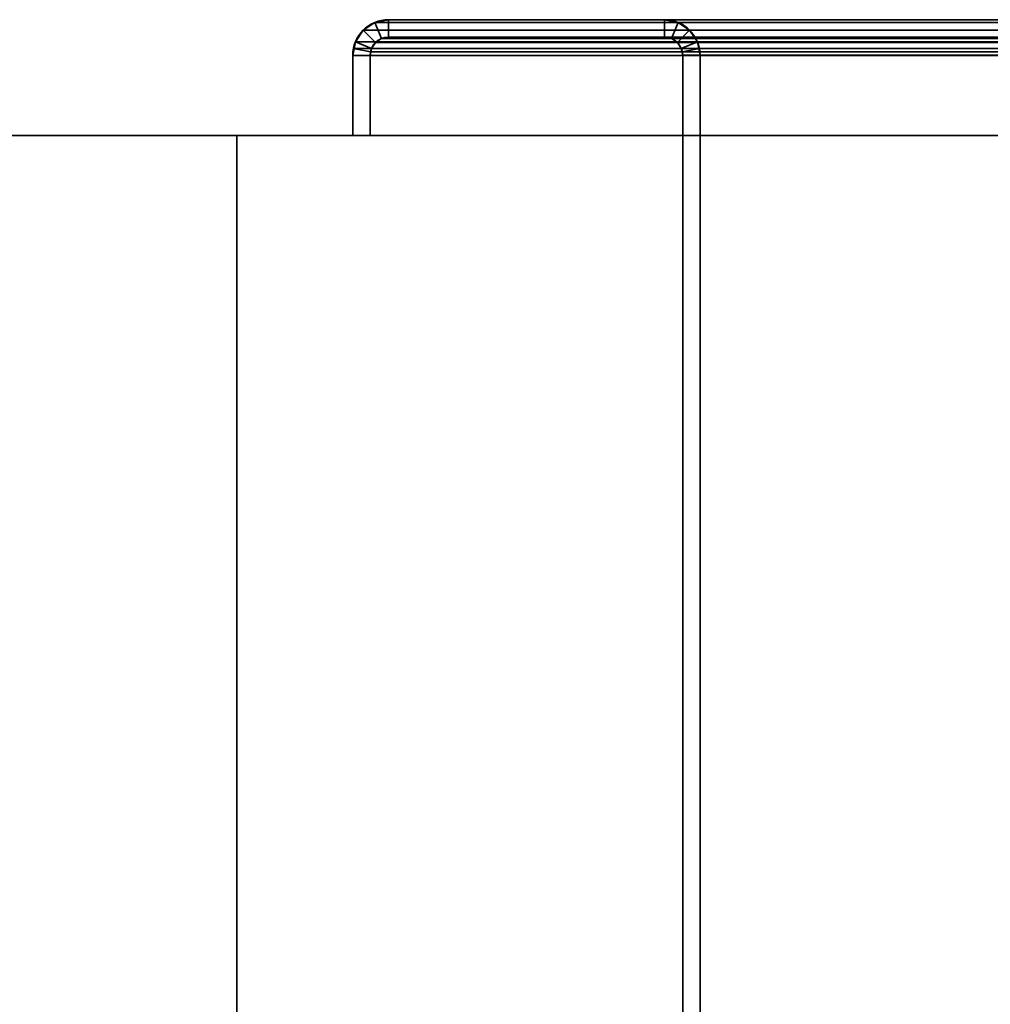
# Model space of a CAD drawing. Header units: millimetres. Extents: x -587 to 3688, y -115 to 120.
# Tile 656 of 656: x 2444 to 2528, y 35 to 120. Entities that reach past the tile are written whole.
import ezdxf

# ---------------------------------------------------------------- set-up
doc = ezdxf.new("R2010")
doc.units = ezdxf.units.MM
doc.layers.add('151', color=7, linetype='Continuous', true_color=0xffffff)

# ---------------------------------------------------------------- blocks, each defined once
blk = doc.blocks.new('UG_SURFACE_003')
at = {"layer": '151', "color": 252, "linetype": 'Continuous', "lineweight": 35}
for points in [[(2312.5, -40, -7), (2312.5, 110, -7), (2462.5, 110, -7), (2462.5, -40, -7)], [(3687.5, -40, 2198), (3687.5, 110, 2198), (2312.5, 110, 2198), (2312.5, -40, 2198)], [(2312.5, 110, 2198), (3687.5, 110, 2198), (3537.5, 110, 2048), (2462.5, 110, 2048)], [(2462.5, 110, 2048), (2462.5, 110, -7), (2312.5, 110, -7), (2312.5, 110, 2198)], [(2462.5, -40, 2048), (2462.5, 110, 2048), (3537.5, 110, 2048), (3537.5, -40, 2048)], [(2462.5, -40, -7), (2462.5, 110, -7), (2462.5, 110, 2048), (2462.5, -40, 2048)]]:
    blk.add_3dface(points, dxfattribs=at)
blk = doc.blocks.new('UG_SURFACE_089')
at = {"layer": '151', "color": 252, "linetype": 'Continuous', "lineweight": 35}
for points in [[(2475.58, 120, 2032.92), (2475.58, 120, -7), (2474.401, 119.766, -7), (2474.401, 119.766, 2034.099)], [(2475.58, 120, 2032.92), (2474.401, 119.766, 2034.099), (2474.975, 118.38, 2033.525), (2475.58, 118.5, 2032.92)], [(2475.58, 118.5, -7), (2474.975, 118.38, -7), (2474.401, 119.766, -7), (2475.58, 120, -7)], [(2499.42, 120, 2009.08), (2499.42, 120, -7), (2475.58, 120, -7), (2475.58, 120, 2032.92)], [(2475.58, 118.5, 2032.92), (2499.42, 118.5, 2009.08), (2499.42, 120, 2009.08), (2475.58, 120, 2032.92)], [(2475.58, 120, -7), (2499.42, 120, -7), (2499.42, 118.5, -7), (2475.58, 118.5, -7)], [(2500.599, 119.766, 2007.901), (2500.599, 119.766, -7), (2499.42, 120, -7), (2499.42, 120, 2009.08)], [(2499.42, 118.5, 2009.08), (2500.025, 118.38, 2008.475), (2500.599, 119.766, 2007.901), (2499.42, 120, 2009.08)], [(2499.42, 120, -7), (2500.599, 119.766, -7), (2500.025, 118.38, -7), (2499.42, 118.5, -7)], [(2473.402, 119.098, 2035.098), (2473.402, 119.098, -7), (2472.734, 118.099, -7), (2472.734, 118.099, 2035.766)], [(2474.12, 117.525, 2034.38), (2474.463, 118.037, 2034.037), (2473.402, 119.098, 2035.098), (2472.734, 118.099, 2035.766)], [(2472.734, 118.099, -7), (2473.402, 119.098, -7), (2474.463, 118.037, -7), (2474.12, 117.525, -7)], [(2474.401, 119.766, 2034.099), (2474.401, 119.766, -7), (2473.402, 119.098, -7), (2473.402, 119.098, 2035.098)], [(2474.401, 119.766, 2034.099), (2473.402, 119.098, 2035.098), (2474.463, 118.037, 2034.037), (2474.975, 118.38, 2033.525)], [(2474.975, 118.38, -7), (2474.463, 118.037, -7), (2473.402, 119.098, -7), (2474.401, 119.766, -7)], [(2500.025, 118.38, 2008.475), (2500.537, 118.037, 2007.963), (2501.598, 119.098, 2006.902), (2500.599, 119.766, 2007.901)], [(2500.599, 119.766, -7), (2501.598, 119.098, -7), (2500.537, 118.037, -7), (2500.025, 118.38, -7)], [(2502.265, 118.099, 2006.234), (2501.598, 119.098, 2006.902), (2500.537, 118.037, 2007.963), (2500.88, 117.525, 2007.62)], [(2500.88, 117.525, -7), (2500.537, 118.037, -7), (2501.598, 119.098, -7), (2502.265, 118.099, -7)], [(2501.598, 119.098, 2006.902), (2501.598, 119.098, -7), (2500.599, 119.766, -7), (2500.599, 119.766, 2007.901)], [(2502.265, 118.099, 2006.234), (2502.265, 118.099, -7), (2501.598, 119.098, -7), (2501.598, 119.098, 2006.902)], [(2474.463, 118.037, 2034.037), (2474.463, 118.037, -7), (2474.975, 118.38, -7), (2474.975, 118.38, 2033.525)], [(2474.975, 118.38, 2033.525), (2474.975, 118.38, -7), (2475.58, 118.5, -7), (2475.58, 118.5, 2032.92)], [(2499.42, 118.5, 2009.08), (2475.58, 118.5, 2032.92), (2475.58, 118.5, -7), (2499.42, 118.5, -7)], [(2499.42, 118.5, 2009.08), (2499.42, 118.5, -7), (2500.025, 118.38, -7), (2500.025, 118.38, 2008.475)], [(2500.025, 118.38, 2008.475), (2500.025, 118.38, -7), (2500.537, 118.037, -7), (2500.537, 118.037, 2007.963)], [(2472.5, 116.92, -7), (2472.559, 117.521, 2035.941), (2472.734, 118.099, 2035.766)], [(2472.734, 118.099, 2035.766), (2472.734, 118.099, -7), (2472.5, 116.92, -7)], [(2472.5, 116.92, -7), (2472.734, 118.099, -7), (2474.12, 117.525, -7), (2474, 116.92, -7)], [(2472.5, 116.92, -7), (2472.5, 116.92, 2036), (2472.559, 117.521, 2035.941)], [(2474, 116.92, 2034.5), (2474.03, 117.228, 2034.47), (2472.559, 117.521, 2035.941), (2472.5, 116.92, 2036)], [(2474.03, 117.228, 2034.47), (2474.12, 117.525, 2034.38), (2472.734, 118.099, 2035.766), (2472.559, 117.521, 2035.941)], [(2474, 116.92, -7), (2474.12, 117.525, -7), (2474.12, 117.525, 2034.38)], [(2474.12, 117.525, 2034.38), (2474.03, 117.228, 2034.47), (2474, 116.92, -7)], [(2474.12, 117.525, 2034.38), (2474.12, 117.525, -7), (2474.463, 118.037, -7), (2474.463, 118.037, 2034.037)], [(2500.537, 118.037, 2007.963), (2500.537, 118.037, -7), (2500.88, 117.525, -7), (2500.88, 117.525, 2007.62)], [(2502.441, 117.521, 2006.059), (2502.265, 118.099, 2006.234), (2500.88, 117.525, 2007.62), (2500.97, 117.228, 2007.53)], [(2501, 116.92, -7), (2500.88, 117.525, -7), (2502.265, 118.099, -7), (2502.5, 116.92, -7)], [(2500.88, 117.525, -7), (2501, 116.92, -7), (2501, 116.92, 2007.5)], [(2501, 116.92, 2007.5), (2500.97, 117.228, 2007.53), (2500.88, 117.525, -7)], [(2500.97, 117.228, 2007.53), (2500.88, 117.525, 2007.62), (2500.88, 117.525, -7)], [(2502.5, 116.92, 2006), (2502.441, 117.521, 2006.059), (2500.97, 117.228, 2007.53), (2501, 116.92, 2007.5)], [(2502.265, 118.099, -7), (2502.265, 118.099, 2006.234), (2502.441, 117.521, 2006.059)], [(2502.441, 117.521, 2006.059), (2502.5, 116.92, -7), (2502.265, 118.099, -7)], [(2502.441, 117.521, 2006.059), (2502.5, 116.92, 2006), (2502.5, 116.92, -7)], [(2472.5, 116.92, 2036), (2472.5, 116.92, -7), (2472.5, 110, -7), (2472.5, 110, 2036)], [(2472.5, 116.92, 2036), (2472.5, 110, 2036), (2474, 110, 2034.5), (2474, 116.92, 2034.5)], [(2474, 116.92, -7), (2474, 110, -7), (2472.5, 110, -7), (2472.5, 116.92, -7)], [(2474.03, 117.228, 2034.47), (2474, 116.92, 2034.5), (2474, 116.92, -7)], [(2474, 116.92, 2034.5), (2474, 110, 2034.5), (2474, 110, -7), (2474, 116.92, -7)], [(2501, 7.25, 2007.5), (2501, 116.92, 2007.5), (2501, 116.92, -7), (2501, 7.25, -7)], [(2501, 116.92, 2007.5), (2501, 7.25, 2007.5), (2502.5, 7.25, 2006), (2502.5, 116.92, 2006)], [(2502.5, 116.92, -7), (2502.5, 7.25, -7), (2501, 7.25, -7), (2501, 116.92, -7)], [(2502.5, 7.25, 2006), (2502.5, 7.25, -7), (2502.5, 116.92, -7), (2502.5, 116.92, 2006)], [(2474, 110, 2034.5), (2472.5, 110, 2036), (2472.5, 110, -7), (2474, 110, -7)]]:
    blk.add_3dface(points, dxfattribs=at)
blk = doc.blocks.new('UG_SURFACE_090')
at = {"layer": '151', "color": 252, "linetype": 'Continuous', "lineweight": 35}
for points in [[(2475.58, 120, 2032.92), (2475.58, 120, -7), (2474.401, 119.766, -7), (2474.401, 119.766, 2034.099)], [(2475.58, 120, 2032.92), (2474.401, 119.766, 2034.099), (2474.975, 118.38, 2033.525), (2475.58, 118.5, 2032.92)], [(2475.58, 118.5, -7), (2474.975, 118.38, -7), (2474.401, 119.766, -7), (2475.58, 120, -7)], [(2499.42, 120, 2009.08), (2499.42, 120, -7), (2475.58, 120, -7), (2475.58, 120, 2032.92)], [(2475.58, 118.5, 2032.92), (2499.42, 118.5, 2009.08), (2499.42, 120, 2009.08), (2475.58, 120, 2032.92)], [(2475.58, 120, -7), (2499.42, 120, -7), (2499.42, 118.5, -7), (2475.58, 118.5, -7)], [(2500.599, 119.766, 2007.901), (2500.599, 119.766, -7), (2499.42, 120, -7), (2499.42, 120, 2009.08)], [(2499.42, 118.5, 2009.08), (2500.025, 118.38, 2008.475), (2500.599, 119.766, 2007.901), (2499.42, 120, 2009.08)], [(2499.42, 120, -7), (2500.599, 119.766, -7), (2500.025, 118.38, -7), (2499.42, 118.5, -7)], [(2473.402, 119.098, 2035.098), (2473.402, 119.098, -7), (2472.734, 118.099, -7), (2472.734, 118.099, 2035.766)], [(2474.12, 117.525, 2034.38), (2474.463, 118.037, 2034.037), (2473.402, 119.098, 2035.098), (2472.734, 118.099, 2035.766)], [(2472.734, 118.099, -7), (2473.402, 119.098, -7), (2474.463, 118.037, -7), (2474.12, 117.525, -7)], [(2474.401, 119.766, 2034.099), (2474.401, 119.766, -7), (2473.402, 119.098, -7), (2473.402, 119.098, 2035.098)], [(2474.401, 119.766, 2034.099), (2473.402, 119.098, 2035.098), (2474.463, 118.037, 2034.037), (2474.975, 118.38, 2033.525)], [(2474.975, 118.38, -7), (2474.463, 118.037, -7), (2473.402, 119.098, -7), (2474.401, 119.766, -7)], [(2500.025, 118.38, 2008.475), (2500.537, 118.037, 2007.963), (2501.598, 119.098, 2006.902), (2500.599, 119.766, 2007.901)], [(2500.599, 119.766, -7), (2501.598, 119.098, -7), (2500.537, 118.037, -7), (2500.025, 118.38, -7)], [(2502.265, 118.099, 2006.234), (2501.598, 119.098, 2006.902), (2500.537, 118.037, 2007.963), (2500.88, 117.525, 2007.62)], [(2500.88, 117.525, -7), (2500.537, 118.037, -7), (2501.598, 119.098, -7), (2502.265, 118.099, -7)], [(2501.598, 119.098, 2006.902), (2501.598, 119.098, -7), (2500.599, 119.766, -7), (2500.599, 119.766, 2007.901)], [(2502.265, 118.099, 2006.234), (2502.265, 118.099, -7), (2501.598, 119.098, -7), (2501.598, 119.098, 2006.902)], [(2474.463, 118.037, 2034.037), (2474.463, 118.037, -7), (2474.975, 118.38, -7), (2474.975, 118.38, 2033.525)], [(2474.975, 118.38, 2033.525), (2474.975, 118.38, -7), (2475.58, 118.5, -7), (2475.58, 118.5, 2032.92)], [(2499.42, 118.5, 2009.08), (2475.58, 118.5, 2032.92), (2475.58, 118.5, -7), (2499.42, 118.5, -7)], [(2499.42, 118.5, 2009.08), (2499.42, 118.5, -7), (2500.025, 118.38, -7), (2500.025, 118.38, 2008.475)], [(2500.025, 118.38, 2008.475), (2500.025, 118.38, -7), (2500.537, 118.037, -7), (2500.537, 118.037, 2007.963)], [(2472.5, 116.92, -7), (2472.559, 117.521, 2035.941), (2472.734, 118.099, 2035.766)], [(2472.734, 118.099, 2035.766), (2472.734, 118.099, -7), (2472.5, 116.92, -7)], [(2472.5, 116.92, -7), (2472.734, 118.099, -7), (2474.12, 117.525, -7), (2474, 116.92, -7)], [(2472.5, 116.92, -7), (2472.5, 116.92, 2036), (2472.559, 117.521, 2035.941)], [(2474, 116.92, 2034.5), (2474.03, 117.228, 2034.47), (2472.559, 117.521, 2035.941), (2472.5, 116.92, 2036)], [(2474.03, 117.228, 2034.47), (2474.12, 117.525, 2034.38), (2472.734, 118.099, 2035.766), (2472.559, 117.521, 2035.941)], [(2474, 116.92, -7), (2474.12, 117.525, -7), (2474.12, 117.525, 2034.38)], [(2474.12, 117.525, 2034.38), (2474.03, 117.228, 2034.47), (2474, 116.92, -7)], [(2474.12, 117.525, 2034.38), (2474.12, 117.525, -7), (2474.463, 118.037, -7), (2474.463, 118.037, 2034.037)], [(2500.537, 118.037, 2007.963), (2500.537, 118.037, -7), (2500.88, 117.525, -7), (2500.88, 117.525, 2007.62)], [(2502.441, 117.521, 2006.059), (2502.265, 118.099, 2006.234), (2500.88, 117.525, 2007.62), (2500.97, 117.228, 2007.53)], [(2501, 116.92, -7), (2500.88, 117.525, -7), (2502.265, 118.099, -7), (2502.5, 116.92, -7)], [(2500.88, 117.525, -7), (2501, 116.92, -7), (2501, 116.92, 2007.5)], [(2501, 116.92, 2007.5), (2500.97, 117.228, 2007.53), (2500.88, 117.525, -7)], [(2500.97, 117.228, 2007.53), (2500.88, 117.525, 2007.62), (2500.88, 117.525, -7)], [(2502.5, 116.92, 2006), (2502.441, 117.521, 2006.059), (2500.97, 117.228, 2007.53), (2501, 116.92, 2007.5)], [(2502.265, 118.099, -7), (2502.265, 118.099, 2006.234), (2502.441, 117.521, 2006.059)], [(2502.441, 117.521, 2006.059), (2502.5, 116.92, -7), (2502.265, 118.099, -7)], [(2502.441, 117.521, 2006.059), (2502.5, 116.92, 2006), (2502.5, 116.92, -7)], [(2472.5, 116.92, 2036), (2472.5, 116.92, -7), (2472.5, 110, -7), (2472.5, 110, 2036)], [(2472.5, 116.92, 2036), (2472.5, 110, 2036), (2474, 110, 2034.5), (2474, 116.92, 2034.5)], [(2474, 116.92, -7), (2474, 110, -7), (2472.5, 110, -7), (2472.5, 116.92, -7)], [(2474.03, 117.228, 2034.47), (2474, 116.92, 2034.5), (2474, 116.92, -7)], [(2474, 116.92, 2034.5), (2474, 110, 2034.5), (2474, 110, -7), (2474, 116.92, -7)], [(2501, 7.25, 2007.5), (2501, 116.92, 2007.5), (2501, 116.92, -7), (2501, 7.25, -7)], [(2501, 116.92, 2007.5), (2501, 7.25, 2007.5), (2502.5, 7.25, 2006), (2502.5, 116.92, 2006)], [(2502.5, 116.92, -7), (2502.5, 7.25, -7), (2501, 7.25, -7), (2501, 116.92, -7)], [(2502.5, 7.25, 2006), (2502.5, 7.25, -7), (2502.5, 116.92, -7), (2502.5, 116.92, 2006)], [(2474, 110, 2034.5), (2472.5, 110, 2036), (2472.5, 110, -7), (2474, 110, -7)]]:
    blk.add_3dface(points, dxfattribs=at)
blk = doc.blocks.new('UG_SURFACE_093')
at = {"layer": '151', "color": 252, "linetype": 'Continuous', "lineweight": 35}
for points in [[(2475.58, 118.5, 2032.92), (2474.975, 118.38, 2033.525), (2474.401, 119.766, 2034.099), (2475.58, 120, 2032.92)], [(3524.42, 120, 2032.92), (2475.58, 120, 2032.92), (2474.401, 119.766, 2034.099), (3525.599, 119.766, 2034.099)], [(2475.58, 120, 2032.92), (2499.42, 120, 2009.08), (2499.42, 118.5, 2009.08), (2475.58, 118.5, 2032.92)], [(2499.42, 120, 2009.08), (2475.58, 120, 2032.92), (3524.42, 120, 2032.92), (3500.58, 120, 2009.08)], [(3499.401, 119.766, 2007.901), (2500.599, 119.766, 2007.901), (2499.42, 120, 2009.08), (3500.58, 120, 2009.08)], [(2499.42, 120, 2009.08), (2500.599, 119.766, 2007.901), (2500.025, 118.38, 2008.475), (2499.42, 118.5, 2009.08)], [(2472.734, 118.099, 2035.766), (2473.402, 119.098, 2035.098), (2474.463, 118.037, 2034.037), (2474.12, 117.525, 2034.38)], [(3526.598, 119.098, 2035.098), (2473.402, 119.098, 2035.098), (2472.734, 118.099, 2035.766), (3527.266, 118.099, 2035.766)], [(2474.975, 118.38, 2033.525), (2474.463, 118.037, 2034.037), (2473.402, 119.098, 2035.098), (2474.401, 119.766, 2034.099)], [(3525.599, 119.766, 2034.099), (2474.401, 119.766, 2034.099), (2473.402, 119.098, 2035.098), (3526.598, 119.098, 2035.098)], [(2500.599, 119.766, 2007.901), (2501.598, 119.098, 2006.902), (2500.537, 118.037, 2007.963), (2500.025, 118.38, 2008.475)], [(2500.88, 117.525, 2007.62), (2500.537, 118.037, 2007.963), (2501.598, 119.098, 2006.902), (2502.265, 118.099, 2006.234)], [(3498.402, 119.098, 2006.902), (2501.598, 119.098, 2006.902), (2500.599, 119.766, 2007.901), (3499.401, 119.766, 2007.901)], [(3497.735, 118.099, 2006.234), (2502.265, 118.099, 2006.234), (2501.598, 119.098, 2006.902), (3498.402, 119.098, 2006.902)], [(3525.537, 118.037, 2034.037), (2474.463, 118.037, 2034.037), (2474.975, 118.38, 2033.525), (3525.025, 118.38, 2033.525)], [(3525.025, 118.38, 2033.525), (2474.975, 118.38, 2033.525), (2475.58, 118.5, 2032.92), (3524.42, 118.5, 2032.92)], [(2499.42, 118.5, 2009.08), (3500.58, 118.5, 2009.08), (3524.42, 118.5, 2032.92), (2475.58, 118.5, 2032.92)], [(3500.58, 118.5, 2009.08), (2499.42, 118.5, 2009.08), (2500.025, 118.38, 2008.475), (3499.975, 118.38, 2008.475)], [(3499.975, 118.38, 2008.475), (2500.025, 118.38, 2008.475), (2500.537, 118.037, 2007.963), (3499.463, 118.037, 2007.963)], [(2472.5, 116.92, 2036), (2472.559, 117.521, 2035.941), (2474.03, 117.228, 2034.47), (2474, 116.92, 2034.5)], [(2472.5, 116.92, 2036), (3527.5, 116.92, 2036), (3527.441, 117.521, 2035.941)], [(2472.559, 117.521, 2035.941), (2472.5, 116.92, 2036), (3527.441, 117.521, 2035.941)], [(2472.559, 117.521, 2035.941), (2472.734, 118.099, 2035.766), (2474.12, 117.525, 2034.38), (2474.03, 117.228, 2034.47)], [(3527.441, 117.521, 2035.941), (3527.266, 118.099, 2035.766), (2472.734, 118.099, 2035.766), (2472.559, 117.521, 2035.941)], [(2474.03, 117.228, 2034.47), (2474.12, 117.525, 2034.38), (3525.88, 117.525, 2034.38), (3525.97, 117.228, 2034.47)], [(3525.88, 117.525, 2034.38), (2474.12, 117.525, 2034.38), (2474.463, 118.037, 2034.037), (3525.537, 118.037, 2034.037)], [(3499.463, 118.037, 2007.963), (2500.537, 118.037, 2007.963), (2500.88, 117.525, 2007.62), (3499.12, 117.525, 2007.62)], [(2500.97, 117.228, 2007.53), (2500.88, 117.525, 2007.62), (2502.265, 118.099, 2006.234), (2502.441, 117.521, 2006.059)], [(3499.03, 117.228, 2007.53), (2500.88, 117.525, 2007.62), (2500.97, 117.228, 2007.53)], [(3499.03, 117.228, 2007.53), (3499.12, 117.525, 2007.62), (2500.88, 117.525, 2007.62)], [(2501, 116.92, 2007.5), (2500.97, 117.228, 2007.53), (2502.441, 117.521, 2006.059), (2502.5, 116.92, 2006)], [(2502.441, 117.521, 2006.059), (2502.265, 118.099, 2006.234), (3497.735, 118.099, 2006.234)], [(2502.441, 117.521, 2006.059), (3497.735, 118.099, 2006.234), (3497.559, 117.521, 2006.059)], [(3497.559, 117.521, 2006.059), (2502.5, 116.92, 2006), (2502.441, 117.521, 2006.059)], [(3497.559, 117.521, 2006.059), (3497.5, 116.92, 2006), (2502.5, 116.92, 2006)], [(2474, 116.92, 2034.5), (2474, 110, 2034.5), (2472.5, 110, 2036), (2472.5, 116.92, 2036)], [(2472.5, 116.92, 2036), (2472.5, 110, 2036), (3527.5, 110, 2036), (3527.5, 116.92, 2036)], [(3526, 116.92, 2034.5), (2474, 116.92, 2034.5), (2474.03, 117.228, 2034.47)], [(2474, 116.92, 2034.5), (3526, 116.92, 2034.5), (3526, 110, 2034.5), (2474, 110, 2034.5)], [(3525.97, 117.228, 2034.47), (3526, 116.92, 2034.5), (2474.03, 117.228, 2034.47)], [(2500.97, 117.228, 2007.53), (3499, 116.92, 2007.5), (3499.03, 117.228, 2007.53)], [(2500.97, 117.228, 2007.53), (2501, 116.92, 2007.5), (3499, 116.92, 2007.5)], [(2501, 7.25, 2007.5), (3499, 7.25, 2007.5), (3499, 116.92, 2007.5), (2501, 116.92, 2007.5)], [(2502.5, 116.92, 2006), (2502.5, 7.25, 2006), (2501, 7.25, 2007.5), (2501, 116.92, 2007.5)], [(2502.5, 7.25, 2006), (2502.5, 116.92, 2006), (3497.5, 116.92, 2006), (3497.5, 7.25, 2006)], [(2474, 110, 2034.5), (3526, 110, 2034.5), (3527.5, 110, 2036), (2472.5, 110, 2036)]]:
    blk.add_3dface(points, dxfattribs=at)

msp = doc.modelspace()

# ---------------------------------------------------------------- linework, layer by layer
at = {"layer": '151', "color": 252, "linetype": 'Continuous', "lineweight": -3, "true_color": 0x939598}
for p, q in [((2475.58, 120, 2032.92), (2475.58, 120, -7)), ((2499.42, 120, 2009.08), (2475.58, 120, 2032.92)), ((2475.58, 120, 2032.92), (2475.58, 120, -7)), ((2475.58, 120, -7), (2499.42, 120, -7)), ((2499.42, 120, 2009.08), (2475.58, 120, 2032.92)), ((3524.42, 120, 2032.92), (2475.58, 120, 2032.92)), ((2475.58, 120, -7), (2499.42, 120, -7)), ((2499.42, 120, 2009.08), (2475.58, 120, 2032.92)), ((3500.58, 120, 2009.08), (2499.42, 120, 2009.08)), ((2499.42, 120, 2009.08), (2499.42, 120, -7)), ((2499.42, 120, 2009.08), (2499.42, 120, -7)), ((2499.42, 118.5, 2009.08), (2475.58, 118.5, 2032.92)), ((2475.58, 118.5, -7), (2499.42, 118.5, -7)), ((2499.42, 118.5, 2009.08), (2475.58, 118.5, 2032.92)), ((3524.42, 118.5, 2032.92), (2475.58, 118.5, 2032.92)), ((2475.58, 118.5, 2032.92), (2475.58, 118.5, -7)), ((2475.58, 118.5, -7), (2499.42, 118.5, -7)), ((2475.58, 118.5, 2032.92), (2475.58, 118.5, -7)), ((2499.42, 118.5, 2009.08), (2475.58, 118.5, 2032.92)), ((2499.42, 118.5, 2009.08), (2499.42, 118.5, -7)), ((2499.42, 118.5, 2009.08), (2499.42, 118.5, -7)), ((3500.58, 118.5, 2009.08), (2499.42, 118.5, 2009.08)), ((2472.5, 116.92, 2036), (2472.5, 116.92, -7)), ((2472.5, 110, -7), (2472.5, 116.92, -7)), ((2472.5, 116.92, 2036), (2472.5, 110, 2036)), ((2472.5, 110, -7), (2472.5, 116.92, -7)), ((2472.5, 116.92, 2036), (2472.5, 110, 2036)), ((2472.5, 116.92, 2036), (2472.5, 116.92, -7)), ((2472.5, 116.92, 2036), (2472.5, 110, 2036)), ((3527.5, 116.92, 2036), (2472.5, 116.92, 2036)), ((3526, 116.92, 2034.5), (2474, 116.92, 2034.5)), ((2474, 110, -7), (2474, 116.92, -7)), ((2474, 116.92, 2034.5), (2474, 116.92, -7)), ((2474, 116.92, 2034.5), (2474, 110, 2034.5)), ((2474, 110, -7), (2474, 116.92, -7)), ((2474, 116.92, 2034.5), (2474, 116.92, -7)), ((2474, 116.92, 2034.5), (2474, 110, 2034.5)), ((2474, 116.92, 2034.5), (2474, 110, 2034.5)), ((2501, 116.92, -7), (2501, 7.25, -7)), ((2501, 7.25, 2007.5), (2501, 116.92, 2007.5)), ((2501, 116.92, -7), (2501, 7.25, -7)), ((2501, 7.25, 2007.5), (2501, 116.92, 2007.5)), ((2501, 7.25, 2007.5), (2501, 116.92, 2007.5)), ((2501, 116.92, 2007.5), (2501, 116.92, -7)), ((2501, 116.92, 2007.5), (2501, 116.92, -7)), ((3499, 116.92, 2007.5), (2501, 116.92, 2007.5)), ((2502.5, 116.92, 2006), (2502.5, 116.92, -7)), ((2502.5, 116.92, -7), (2502.5, 7.25, -7)), ((2502.5, 7.25, 2006), (2502.5, 116.92, 2006)), ((2502.5, 7.25, 2006), (2502.5, 116.92, 2006)), ((2502.5, 116.92, 2006), (2502.5, 116.92, -7)), ((2502.5, 116.92, -7), (2502.5, 7.25, -7)), ((3497.5, 116.92, 2006), (2502.5, 116.92, 2006)), ((2502.5, 7.25, 2006), (2502.5, 116.92, 2006)), ((2312.5, 110, 2198), (3687.5, 110, 2198)), ((2312.5, 110, -7), (2462.5, 110, -7)), ((2312.5, 110, -7), (2462.5, 110, -7)), ((2462.5, 110, 2048), (2462.5, 110, -7)), ((2462.5, -40, 2048), (2462.5, 110, 2048)), ((3537.5, 110, 2048), (2462.5, 110, 2048)), ((2462.5, 110, -7), (2462.5, -40, -7)), ((2472.5, 110, -7), (2474, 110, -7)), ((2474, 110, 2034.5), (2472.5, 110, 2036)), ((2472.5, 110, 2036), (2472.5, 110, -7)), ((2472.5, 110, -7), (2474, 110, -7)), ((3527.5, 110, 2036), (2472.5, 110, 2036)), ((2474, 110, 2034.5), (2472.5, 110, 2036)), ((2472.5, 110, 2036), (2472.5, 110, -7)), ((2474, 110, 2034.5), (2472.5, 110, 2036)), ((2474, 110, 2034.5), (2474, 110, -7)), ((2474, 110, 2034.5), (2474, 110, -7)), ((3526, 110, 2034.5), (2474, 110, 2034.5))]:
    msp.add_line(p, q, dxfattribs=at)
at = {"layer": '151', "color": 252, "linetype": 'Continuous', "lineweight": -3, "true_color": 0x939598, "extrusion": (0, 0, -1)}
for centre, radius, start, end in [((-2475.58, 116.92, 7), 3.08, 0, 90), ((-2475.58, 116.92, 7), 3.08, 0, 90), ((-2499.42, 116.92, 7), 3.08, 90, 180), ((-2499.42, 116.92, 7), 3.08, 90, 180), ((-2475.58, 116.92, 7), 1.58, 0, 90), ((-2475.58, 116.92, 7), 1.58, 0, 90), ((-2499.42, 116.92, 7), 1.58, 90, 180), ((-2499.42, 116.92, 7), 1.58, 90, 180)]:
    msp.add_arc(centre, radius, start, end, dxfattribs=at)
at = {"layer": '151', "color": 252, "linetype": 'Continuous', "lineweight": -3, "true_color": 0x939598, "extrusion": (0.707107, 6.12323e-17, 0.707107)}
for centre, major_axis, start_param, end_param in [((2475.58, 116.92, 2032.92), (-3.08, 0, 3.08), 4.712389, 6.283185), ((2475.58, 116.92, 2032.92), (-3.08, 0, 3.08), 4.712389, 6.283185), ((2475.58, 116.92, 2032.92), (-3.08, 0, 3.08), 4.712389, 6.283185), ((2499.42, 116.92, 2009.08), (-3.08, 0, 3.08), 3.141593, 4.712389), ((2499.42, 116.92, 2009.08), (-3.08, 0, 3.08), 3.141593, 4.712389), ((2499.42, 116.92, 2009.08), (-3.08, 0, 3.08), 3.141593, 4.712389), ((2475.58, 116.92, 2032.92), (-1.58, 0, 1.58), 4.712389, 6.283185), ((2475.58, 116.92, 2032.92), (-1.58, 0, 1.58), 4.712389, 6.283185), ((2475.58, 116.92, 2032.92), (-1.58, 0, 1.58), 4.712389, 6.283185), ((2499.42, 116.92, 2009.08), (-1.58, 0, 1.58), 3.141593, 4.712389), ((2499.42, 116.92, 2009.08), (-1.58, 0, 1.58), 3.141593, 4.712389), ((2499.42, 116.92, 2009.08), (-1.58, 0, 1.58), 3.141593, 4.712389)]:
    msp.add_ellipse(centre, major_axis=major_axis, ratio=0.707107, start_param=start_param, end_param=end_param, dxfattribs=at)

# ---------------------------------------------------------------- block references
at = {"layer": '151', "color": 252, "linetype": 'Continuous', "lineweight": -3, "true_color": 0x939598}
for name in ['UG_SURFACE_089', 'UG_SURFACE_090', 'UG_SURFACE_093', 'UG_SURFACE_003']:
    msp.add_blockref(name, (0, 0), dxfattribs=at)

doc.saveas('drawing.dxf')
